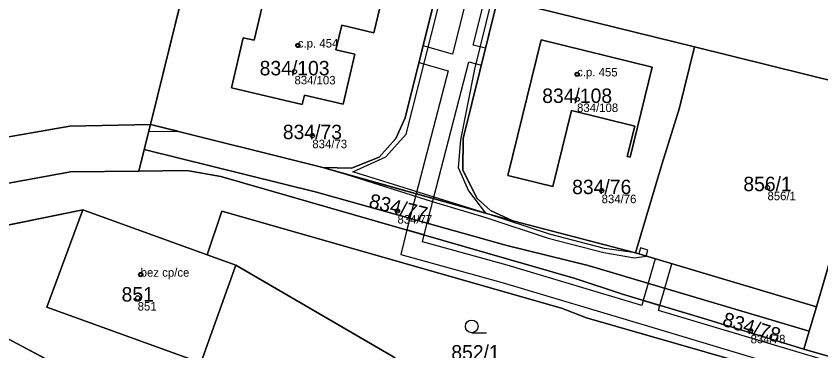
# Model space of a CAD drawing. Extents: x -603967 to -594699, y -1179315 to -1165625.
# Drawn here: x -597555.8 to -597461.1, y -1172244.6 to -1172205.2 of the extents above; entities that cross this region are included whole.
import ezdxf

# ---------------------------------------------------------------- set-up
doc = ezdxf.new("R2010")
doc.units = 0
for name, color, linetype in [('Definiční body', 7, 'Continuous'), ('Hranice parcel', 7, 'Continuous'), ('Parcelní čísla', 7, 'Continuous'), ('Polygon budovy', 7, 'Continuous'), ('Polygon parcely', 7, 'Continuous'), ('Věcná břemena k části', 7, 'Continuous'), ('Značky budov', 7, 'Continuous'), ('Značky kultur', 7, 'Continuous')]:
    doc.layers.add(name, color=color, linetype=linetype)

msp = doc.modelspace()

# ---------------------------------------------------------------- linework, layer by layer
at = {"layer": 'Definiční body'}
for centre in [(-597522.62, -1172208.68994), (-597523.02, -1172211.78994), (-597489.78, -1172212.08994), (-597489.79, -1172215.03994), (-597520.92, -1172219.29994), (-597467.4, -1172225.41994), (-597486.9, -1172225.76994), (-597510.91, -1172228.16994), (-597541.1, -1172235.65994), (-597541.46, -1172238.40994), (-597469.38, -1172242.25994)]:
    msp.add_circle(centre, 0.25, dxfattribs=at)
at = {"layer": 'Hranice parcel'}
for p, q in [((-597539.96, -1172217.98), (-597534.14, -1172194.46)), ((-597499.09, -1172203.13), (-597475.99, -1172208.85)), ((-597475.99, -1172208.85), (-597454.29, -1172214.22)), ((-597540.7, -1172220.96), (-597539.96, -1172217.98)), ((-597539.96, -1172217.98), (-597519.69, -1172223.07)), ((-597455.71, -1172219.1), (-597461.65, -1172239.46)), ((-597540.7, -1172220.96), (-597541.32, -1172223.48)), ((-597519.69, -1172223.07), (-597497.34, -1172229.32)), ((-597547.89, -1172228.03), (-597567.65, -1172232.09)), ((-597533.28, -1172233.32), (-597547.89, -1172228.03)), ((-597497.34, -1172229.32), (-597482.92, -1172233.12)), ((-597529.9, -1172234.54), (-597533.28, -1172233.32)), ((-597461.65, -1172239.46), (-597482.92, -1172233.12)), ((-597572.02, -1172235.13), (-597507.99, -1172269.01)), ((-597461.65, -1172239.46), (-597462.51, -1172242.34)), ((-597467.66, -1172246.81), (-597488.66, -1172240.77)), ((-597463.11, -1172244.45), (-597462.51, -1172242.34)), ((-597463.11, -1172244.45), (-597451.52, -1172247.77))]:
    msp.add_line(p, q, dxfattribs=at)
for points in [[(-597539.96, -1172217.98), (-597549.43, -1172218.19), (-597563.38, -1172220.61), (-597567.49, -1172221.9), (-597553.51, -1172104.42)], [(-597517.46, -1172206.31), (-597518.15, -1172209.2), (-597515.91, -1172209.73), (-597517.3, -1172215.62), (-597521.86, -1172214.54), (-597522.13, -1172215.63), (-597530.41, -1172213.68), (-597529.04, -1172207.79), (-597527.76, -1172208.09), (-597525.87, -1172200.12), (-597512.75, -1172203.23), (-597513.68, -1172207.21), (-597517.46, -1172206.31)], [(-597506.08, -1172201.4), (-597510, -1172217.22), (-597511.09, -1172219.66), (-597513.05, -1172221.84), (-597516.31, -1172223.14), (-597519.69, -1172223.07)], [(-597497.34, -1172229.32), (-597499.96, -1172228.12), (-597501.54, -1172226.71), (-597503.22, -1172223.36), (-597503.18, -1172219.63), (-597499.09, -1172203.13)], [(-597480.96, -1172211.25), (-597483.56, -1172221.84), (-597483.89, -1172221.75), (-597483.01, -1172218.2), (-597490.45, -1172216.35), (-597492.65, -1172225.28), (-597497.92, -1172224.02), (-597494, -1172208.02), (-597480.96, -1172211.25)], [(-597482.92, -1172233.12), (-597479.84, -1172222.71), (-597477.76, -1172216.03), (-597475.99, -1172208.85)], [(-597462.51, -1172242.34), (-597488.48, -1172234.6), (-597498.06, -1172232.23), (-597520.41, -1172225.98), (-597540.7, -1172220.96)], [(-597541.32, -1172223.48), (-597535.68, -1172223.42), (-597531.66, -1172224.1), (-597490.03, -1172236.12), (-597484.45, -1172237.98), (-597474.88, -1172240.83), (-597463.11, -1172244.45)], [(-597571.43, -1172229.34), (-597563.94, -1172226.22), (-597549.36, -1172223.56), (-597541.32, -1172223.48)], [(-597529.9, -1172234.54), (-597534.05, -1172246.05), (-597552.15, -1172239.51), (-597547.89, -1172228.03)], [(-597488.66, -1172240.77), (-597491.63, -1172239.62), (-597531.57, -1172228.19), (-597533.28, -1172233.32)], [(-597497.62, -1172256.3), (-597503.03, -1172251.55), (-597511.46, -1172245.31), (-597529.9, -1172234.54)]]:
    msp.add_lwpolyline(points, dxfattribs=at)
at = {"layer": 'Polygon budovy'}
for points in [[(-597530.41, -1172213.68), (-597522.13, -1172215.63), (-597521.86, -1172214.54), (-597517.3, -1172215.62), (-597515.91, -1172209.73), (-597518.15, -1172209.2), (-597517.46, -1172206.31), (-597513.68, -1172207.21), (-597512.75, -1172203.23), (-597525.87, -1172200.12), (-597527.76, -1172208.09), (-597529.04, -1172207.79)], [(-597480.96, -1172211.25), (-597494, -1172208.02), (-597497.92, -1172224.02), (-597492.65, -1172225.28), (-597490.45, -1172216.35), (-597483.01, -1172218.2), (-597483.89, -1172221.75), (-597483.56, -1172221.84)], [(-597462.51, -1172242.34), (-597463.11, -1172244.45), (-597451.52, -1172247.77), (-597448.71, -1172245.21), (-597440.53, -1172250.32), (-597430.65, -1172235.2), (-597449.35, -1172223.19), (-597451.53, -1172226.6), (-597453.97, -1172227.93), (-597457.7, -1172226.89), (-597455.41, -1172219.29), (-597455.71, -1172219.1), (-597461.65, -1172239.46)], [(-597552.15, -1172239.51), (-597534.05, -1172246.05), (-597529.9, -1172234.54), (-597533.28, -1172233.32), (-597547.89, -1172228.03)]]:
    msp.add_lwpolyline(points, close=True, dxfattribs=at)
at = {"layer": 'Polygon parcely'}
for points in [[(-597549.43, -1172218.19), (-597563.38, -1172220.61), (-597567.49, -1172221.9), (-597553.51, -1172104.42), (-597566.61, -1172102.26), (-597582.4, -1172234.73), (-597571.43, -1172229.34), (-597563.94, -1172226.22), (-597549.36, -1172223.56), (-597541.32, -1172223.48), (-597540.7, -1172220.96), (-597539.96, -1172217.98)], [(-597524.4, -1172155.1), (-597521.68, -1172144.11), (-597529.61, -1172141.52), (-597534.55, -1172139.94), (-597529.56, -1172108.37), (-597553.51, -1172104.42), (-597567.49, -1172221.9), (-597563.38, -1172220.61), (-597549.43, -1172218.19), (-597539.96, -1172217.98), (-597534.14, -1172194.46), (-597530.76, -1172180.81), (-597527.53, -1172167.77)], [(-597499.09, -1172203.13), (-597475.99, -1172208.85), (-597454.29, -1172214.22), (-597449.64, -1172215.37), (-597447.93, -1172212.94), (-597447, -1172210.17), (-597448.22, -1172202.57), (-597448.46, -1172201.07), (-597477.84, -1172193.96), (-597479.09, -1172199.11), (-597480.15, -1172198.81), (-597481.29, -1172203.45), (-597491.03, -1172201.05), (-597490.49, -1172198.86), (-597491, -1172198.73), (-597490.64, -1172197.32), (-597491.3, -1172197.16), (-597489.81, -1172191), (-597495.73, -1172189.54)], [(-597534.14, -1172194.46), (-597539.96, -1172217.98), (-597519.69, -1172223.07), (-597516.31, -1172223.14), (-597513.05, -1172221.84), (-597511.09, -1172219.66), (-597510, -1172217.22), (-597506.08, -1172201.4)], [(-597517.46, -1172206.31), (-597518.15, -1172209.2), (-597515.91, -1172209.73), (-597517.3, -1172215.62), (-597521.86, -1172214.54), (-597522.13, -1172215.63), (-597530.41, -1172213.68), (-597529.04, -1172207.79), (-597527.76, -1172208.09), (-597525.87, -1172200.12), (-597512.75, -1172203.23), (-597513.68, -1172207.21)], [(-597517.46, -1172206.31), (-597513.68, -1172207.21), (-597512.75, -1172203.23), (-597525.87, -1172200.12), (-597527.76, -1172208.09), (-597529.04, -1172207.79), (-597530.41, -1172213.68), (-597522.13, -1172215.63), (-597521.86, -1172214.54), (-597517.3, -1172215.62), (-597515.91, -1172209.73), (-597518.15, -1172209.2)], [(-597475.99, -1172208.85), (-597499.09, -1172203.13), (-597503.18, -1172219.63), (-597503.22, -1172223.36), (-597501.54, -1172226.71), (-597499.96, -1172228.12), (-597497.34, -1172229.32), (-597482.92, -1172233.12), (-597479.84, -1172222.71), (-597477.76, -1172216.03)], [(-597480.96, -1172211.25), (-597483.56, -1172221.84), (-597483.89, -1172221.75), (-597483.01, -1172218.2), (-597490.45, -1172216.35), (-597492.65, -1172225.28), (-597497.92, -1172224.02), (-597494, -1172208.02)], [(-597480.96, -1172211.25), (-597494, -1172208.02), (-597497.92, -1172224.02), (-597492.65, -1172225.28), (-597490.45, -1172216.35), (-597483.01, -1172218.2), (-597483.89, -1172221.75), (-597483.56, -1172221.84)], [(-597454.29, -1172214.22), (-597475.99, -1172208.85), (-597477.76, -1172216.03), (-597479.84, -1172222.71), (-597482.92, -1172233.12), (-597461.65, -1172239.46), (-597455.71, -1172219.1)], [(-597482.92, -1172233.12), (-597497.34, -1172229.32), (-597519.69, -1172223.07), (-597539.96, -1172217.98), (-597540.7, -1172220.96), (-597520.41, -1172225.98), (-597498.06, -1172232.23), (-597488.48, -1172234.6), (-597462.51, -1172242.34), (-597461.65, -1172239.46)], [(-597455.41, -1172219.29), (-597455.71, -1172219.1), (-597461.65, -1172239.46), (-597462.51, -1172242.34), (-597463.11, -1172244.45), (-597451.52, -1172247.77), (-597448.71, -1172245.21), (-597440.53, -1172250.32), (-597430.65, -1172235.2), (-597449.35, -1172223.19), (-597451.53, -1172226.6), (-597453.97, -1172227.93), (-597457.7, -1172226.89)], [(-597463.11, -1172244.45), (-597462.51, -1172242.34), (-597488.48, -1172234.6), (-597498.06, -1172232.23), (-597520.41, -1172225.98), (-597540.7, -1172220.96), (-597541.32, -1172223.48), (-597535.68, -1172223.42), (-597531.66, -1172224.1), (-597490.03, -1172236.12), (-597484.45, -1172237.98), (-597474.88, -1172240.83)], [(-597511.46, -1172245.31), (-597529.9, -1172234.54), (-597534.05, -1172246.05), (-597552.15, -1172239.51), (-597547.89, -1172228.03), (-597567.65, -1172232.09), (-597572.02, -1172235.13), (-597507.99, -1172269.01), (-597499.18, -1172258.21), (-597497.62, -1172256.3), (-597503.03, -1172251.55)], [(-597529.9, -1172234.54), (-597533.28, -1172233.32), (-597547.89, -1172228.03), (-597552.15, -1172239.51), (-597534.05, -1172246.05)], [(-597533.28, -1172233.32), (-597529.9, -1172234.54), (-597511.46, -1172245.31), (-597503.03, -1172251.55), (-597497.62, -1172256.3), (-597476.74, -1172274.65), (-597474.18, -1172271.14), (-597477.13, -1172267.67), (-597480.79, -1172263.23), (-597477.4, -1172256.76), (-597472.87, -1172259.15), (-597471.62, -1172259.72), (-597467.66, -1172246.81), (-597488.66, -1172240.77), (-597491.63, -1172239.62), (-597531.57, -1172228.19)], [(-597585.98, -1172244.84), (-597576.34, -1172253.06), (-597575.29, -1172251.66), (-597549.17, -1172269.09), (-597520.43, -1172280.62), (-597518.92, -1172281.51), (-597517.58, -1172281.97), (-597517.21, -1172281.09), (-597517.68, -1172280.89), (-597507.99, -1172269.01), (-597572.02, -1172235.13)]]:
    msp.add_lwpolyline(points, close=True, dxfattribs=at)
for points in [[(-597499.36, -1172146.4), (-597496.09, -1172149.15), (-597494.72, -1172152.2), (-597494.8, -1172155.8), (-597496.36, -1172162.09), (-597499.48, -1172174.71), (-597502.72, -1172187.81), (-597506.08, -1172201.4), (-597510, -1172217.22), (-597511.09, -1172219.66), (-597513.05, -1172221.84), (-597516.31, -1172223.14), (-597519.69, -1172223.07), (-597497.34, -1172229.32), (-597499.96, -1172228.12), (-597501.54, -1172226.71), (-597503.22, -1172223.36), (-597503.18, -1172219.63), (-597499.09, -1172203.13), (-597495.73, -1172189.54), (-597492.49, -1172176.44), (-597485.31, -1172147.43)], [(-597567.65, -1172232.09), (-597547.89, -1172228.03), (-597533.28, -1172233.32), (-597531.57, -1172228.19), (-597491.63, -1172239.62), (-597488.66, -1172240.77), (-597467.66, -1172246.81), (-597461.46, -1172248.6), (-597459.83, -1172249.89), (-597447.7, -1172259.54), (-597440.53, -1172250.32), (-597448.71, -1172245.21), (-597451.52, -1172247.77), (-597463.11, -1172244.45), (-597474.88, -1172240.83), (-597484.45, -1172237.98), (-597490.03, -1172236.12), (-597531.66, -1172224.1), (-597535.68, -1172223.42), (-597541.32, -1172223.48), (-597549.36, -1172223.56), (-597563.94, -1172226.22)]]:
    msp.add_lwpolyline(points, dxfattribs=at)
at = {"layer": 'Věcná břemena k části'}
for points in [[(-597500.56, -1172228.42), (-597516.16, -1172223.57), (-597512.27, -1172221.82), (-597509.87, -1172219.12), (-597501, -1172183.95), (-597498.49, -1172173.91), (-597496.61, -1172165.78), (-597491.74, -1172167.5), (-597491.24, -1172168.28), (-597501.84, -1172211.48), (-597503.51, -1172219.82), (-597503.77, -1172223.05), (-597502.57, -1172225.81)], [(-597536.72, -1172218.79), (-597539.96, -1172217.98), (-597540.17, -1172218.82)], [(-597481.67, -1172233.49), (-597481.46, -1172232.79), (-597482.33, -1172232.53), (-597482.54, -1172233.23), (-597482.92, -1172233.12), (-597486.55, -1172232.58), (-597493.04, -1172230.9), (-597500.56, -1172228.42), (-597516.97, -1172223.83), (-597506.82, -1172227.06), (-597500.52, -1172228.96), (-597493.2, -1172231.38), (-597486.65, -1172233.06), (-597483.05, -1172233.7)], [(-597509.79, -1172230.41), (-597507.77, -1172231), (-597506.66, -1172226.71), (-597508.69, -1172226.15)], [(-597507.77, -1172231), (-597509.79, -1172230.41), (-597510.53, -1172233.28), (-597498.6, -1172236.6), (-597481.8, -1172241.62), (-597461.56, -1172247.69), (-597443.85, -1172253.34), (-597441.81, -1172255.23), (-597440.37, -1172253.67), (-597442.75, -1172251.46), (-597460.94, -1172245.67), (-597480.23, -1172239.87), (-597480.06, -1172239.29), (-597482.01, -1172238.71), (-597482.18, -1172239.29), (-597498.02, -1172234.56), (-597507.97, -1172231.79)], [(-597482.01, -1172238.71), (-597480.06, -1172239.29), (-597478.65, -1172234.39), (-597480.6, -1172233.81)]]:
    msp.add_lwpolyline(points, close=True, dxfattribs=at)
for points in [[(-597500.86, -1172195.44), (-597504.44, -1172209.72), (-597507.9, -1172208.74), (-597508.39, -1172210.72), (-597504.95, -1172211.7), (-597508.69, -1172226.15), (-597506.66, -1172226.71), (-597502.5, -1172210.64), (-597501.04, -1172211.01), (-597500.55, -1172209.03), (-597502, -1172208.66), (-597498.71, -1172195.48)], [(-597506.29, -1172202.23), (-597510, -1172217.22), (-597511.09, -1172219.66), (-597513.05, -1172221.84), (-597516.31, -1172223.14), (-597517.22, -1172223.12), (-597519.69, -1172223.07), (-597516.97, -1172223.83), (-597500.56, -1172228.42), (-597497.34, -1172229.32), (-597499.96, -1172228.12), (-597501.54, -1172226.71), (-597502.1, -1172225.58), (-597503.22, -1172223.36), (-597503.18, -1172219.63), (-597499.25, -1172203.78)]]:
    msp.add_lwpolyline(points, dxfattribs=at)
at = {"layer": 'Značky budov'}
for centre in [(-597522.6268, -1172208.68916), (-597489.7868, -1172212.08916), (-597541.1068, -1172235.65916)]:
    msp.add_circle(centre, 0.175, dxfattribs=at)
at = {"layer": 'Značky kultur'}
msp.add_line((-597502.173, -1172242.51), (-597500.423, -1172242.51), dxfattribs=at)
msp.add_circle((-597502.17286, -1172241.75981), 0.75, dxfattribs=at)

# ---------------------------------------------------------------- texts
at = {"layer": 'Definiční body'}
for s, p in [('c.p. 454', (-597522.62, -1172208.94)), ('c.p. 455', (-597489.78, -1172212.34)), ('834/103', (-597523.02, -1172213.279)), ('834/108', (-597489.79, -1172216.529)), ('834/73', (-597520.92, -1172220.789)), ('834/76', (-597486.9, -1172227.259)), ('856/1', (-597467.4, -1172226.909)), ('834/77', (-597510.91, -1172229.659)), ('bez cp/ce', (-597541.1, -1172235.91)), ('851', (-597541.46, -1172239.899)), ('834/78', (-597469.38, -1172243.749))]:
    msp.add_text(s, height=0.999996, dxfattribs=at).set_placement(p)
at = {"layer": 'Parcelní čísla'}
for s, p in [('834/103', (-597527.116, -1172212.215)), ('834/108', (-597493.886, -1172215.465)), ('834/73', (-597524.386, -1172219.725)), ('834/76', (-597490.366, -1172226.195)), ('856/1', (-597470.236, -1172225.845)), ('851', (-597543.35, -1172238.835)), ('852/1', (-597504.576, -1172245.665))]:
    msp.add_text(s, height=1.699998, dxfattribs=at).set_placement(p)
for s, rotation, p in [('834/77', 346, (-597514.376, -1172227.743)), ('834/78', 343, (-597472.819, -1172241.652))]:
    msp.add_text(s, height=1.699998, rotation=rotation, dxfattribs=at).set_placement(p)

doc.saveas('drawing.dxf')
